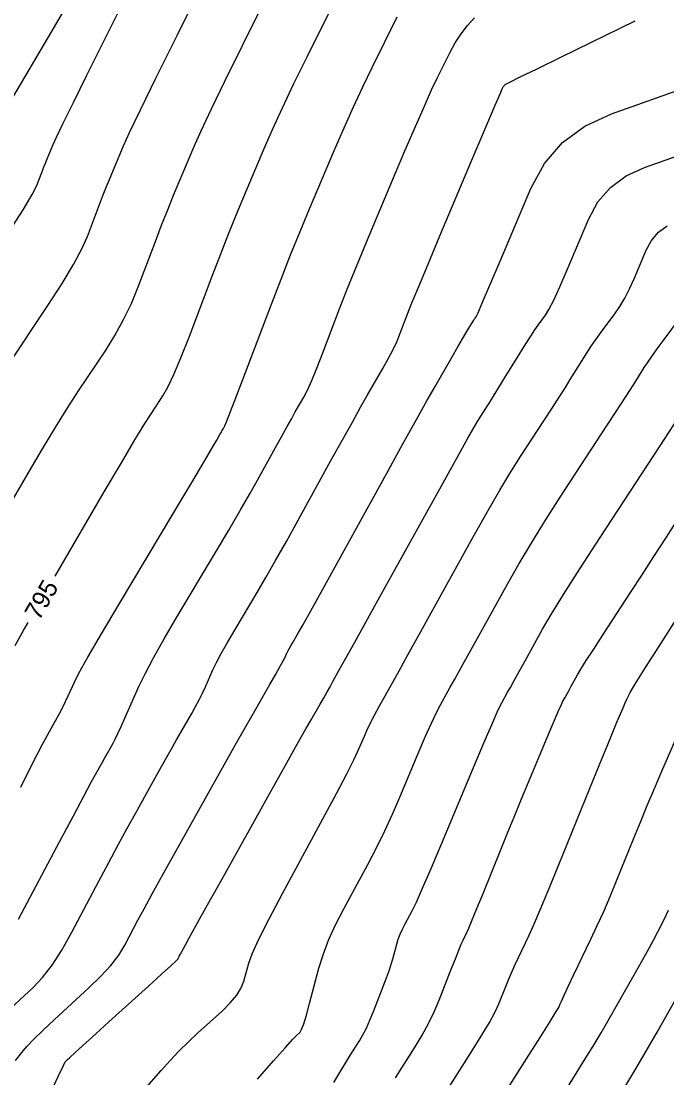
# Model space of a CAD drawing. Extents: x 2082232 to 2083549, y 592624 to 593832.
# Drawn here: x 2082854.13 to 2082879.29, y 593753.94 to 593795.14 of the extents above; entities that cross this region are included whole.
import ezdxf

# ---------------------------------------------------------------- set-up
doc = ezdxf.new("R2010")
doc.units = 0
doc.layers.add('DT_X_Contour_Major', color=7, linetype='Continuous')
doc.layers.add('DT_X_Contour_Minor', color=7, linetype='Continuous')

msp = doc.modelspace()

# ---------------------------------------------------------------- linework, layer by layer
at = {"layer": 'DT_X_Contour_Major'}
for points in [[(2082855.449, 593773.504), (2082857.365, 593776.783), (2082858.033, 593777.922), (2082858.56, 593778.81), (2082858.945, 593779.446), (2082859.188, 593779.832), (2082859.648, 593780.524), (2082859.841, 593780.863), (2082860.075, 593781.359), (2082860.351, 593782.013), (2082860.669, 593782.824), (2082861.57, 593785.199), (2082861.902, 593786.063), (2082862.222, 593786.877), (2082862.53, 593787.639), (2082862.826, 593788.351), (2082863.6, 593790.18), (2082863.922, 593790.917), (2082864.307, 593791.758), (2082864.757, 593792.703), (2082865.27, 593793.75), (2082866.723, 593796.683)], [(2082855.227, 593753.263), (2082855.567, 593753.985), (2082855.772, 593754.419), (2082855.84, 593754.565), (2082855.842, 593754.567), (2082855.853, 593754.577), (2082855.884, 593754.606), (2082855.936, 593754.654), (2082856.008, 593754.721), (2082856.228, 593754.924), (2082856.373, 593755.056), (2082856.641, 593755.3), (2082857.033, 593755.655), (2082857.548, 593756.122), (2082859.087, 593757.516), (2082859.593, 593757.974), (2082859.955, 593758.305), (2082860.173, 593758.508), (2082860.248, 593758.582), (2082860.255, 593758.611), (2082860.265, 593758.634), (2082860.288, 593758.68), (2082860.324, 593758.749), (2082860.374, 593758.842), (2082860.524, 593759.122), (2082860.659, 593759.365), (2082860.948, 593759.887), (2082861.393, 593760.686), (2082861.994, 593761.763), (2082863.802, 593765.005), (2082864.412, 593766.097), (2082864.885, 593766.943), (2082865.222, 593767.542), (2082865.422, 593767.894), (2082865.773, 593768.505), (2082865.903, 593768.734), (2082866.033, 593768.962), (2082866.162, 593769.19), (2082866.289, 593769.417), (2082866.626, 593770.023), (2082866.83, 593770.391), (2082867.19, 593771.04), (2082867.706, 593771.97), (2082868.377, 593773.182), (2082870.375, 593776.788), (2082871.04, 593777.986), (2082871.538, 593778.877), (2082871.869, 593779.461), (2082872.033, 593779.737), (2082872.246, 593780.063), (2082872.347, 593780.221), (2082872.49, 593780.448), (2082872.675, 593780.746), (2082872.901, 593781.113), (2082873.561, 593782.186), (2082873.791, 593782.556), (2082873.986, 593782.862), (2082874.147, 593783.104), (2082874.272, 593783.282), (2082874.56, 593783.671), (2082874.694, 593783.89), (2082874.878, 593784.258), (2082875.114, 593784.775), (2082875.4, 593785.439), (2082876.232, 593787.408), (2082876.603, 593788.088), (2082877.092, 593788.654), (2082877.698, 593789.104), (2082878.422, 593789.439), (2082880.51, 593790.178)], [(2082870.457, 593753.034), (2082871.652, 593754.912), (2082872.056, 593755.559), (2082872.373, 593756.094), (2082872.602, 593756.516), (2082872.745, 593756.825), (2082873.007, 593757.498), (2082873.112, 593757.758), (2082873.231, 593758.034), (2082873.362, 593758.326), (2082873.506, 593758.632), (2082873.909, 593759.471), (2082874.096, 593759.883), (2082874.357, 593760.489), (2082874.689, 593761.29), (2082875.095, 593762.284), (2082876.273, 593765.195), (2082876.671, 593766.177), (2082876.982, 593766.939), (2082877.205, 593767.481), (2082877.34, 593767.803), (2082877.584, 593768.369), (2082877.67, 593768.565), (2082877.745, 593768.729), (2082877.809, 593768.861), (2082877.863, 593768.962), (2082877.989, 593769.186), (2082878.131, 593769.416), (2082878.459, 593769.937), (2082878.974, 593770.749), (2082879.677, 593771.851)], [(2082853.896, 593770.797), (2082854.235, 593771.405), (2082854.396, 593771.687)]]:
    msp.add_lwpolyline(points, dxfattribs=at)
at = {"layer": 'DT_X_Contour_Minor'}
for points in [[(2082853.594, 593791.807), (2082854.305, 593793.02), (2082855.29, 593794.703), (2082858.28, 593799.817)], [(2082853.541, 593781.611), (2082855.165, 593784.056), (2082855.718, 593784.912), (2082856.16, 593785.645), (2082856.489, 593786.257), (2082856.708, 593786.746), (2082857.141, 593787.887), (2082857.301, 593788.303), (2082857.454, 593788.694), (2082857.603, 593789.061), (2082857.745, 593789.403), (2082858.117, 593790.282), (2082858.352, 593790.798), (2082858.777, 593791.687), (2082859.393, 593792.948), (2082860.2, 593794.581), (2082862.605, 593799.434)], [(2082852.785, 593774.757), (2082854.384, 593777.493), (2082854.958, 593778.464), (2082855.479, 593779.326), (2082855.948, 593780.078), (2082856.365, 593780.721), (2082857.406, 593782.29), (2082857.78, 593782.887), (2082858.118, 593783.502), (2082858.42, 593784.135), (2082858.688, 593784.785), (2082859.355, 593786.543), (2082859.601, 593787.183), (2082859.838, 593787.786), (2082860.066, 593788.35), (2082860.285, 593788.877), (2082860.858, 593790.231), (2082861.137, 593790.858), (2082861.542, 593791.722), (2082862.075, 593792.825), (2082862.735, 593794.166), (2082864.664, 593798.059)], [(2082853.657, 593786.936), (2082854.202, 593787.789), (2082854.559, 593788.379), (2082854.727, 593788.707), (2082854.927, 593789.232), (2082855, 593789.423), (2082855.071, 593789.603), (2082855.139, 593789.772), (2082855.205, 593789.929), (2082855.376, 593790.334), (2082855.506, 593790.616), (2082855.768, 593791.159), (2082856.162, 593791.962), (2082856.689, 593793.027), (2082858.268, 593796.214)], [(2082853.691, 593756.627), (2082854.612, 593757.477), (2082854.963, 593757.85), (2082855.328, 593758.33), (2082855.705, 593758.918), (2082856.094, 593759.613), (2082857.15, 593761.61), (2082857.537, 593762.336), (2082857.903, 593763.017), (2082858.249, 593763.652), (2082858.575, 593764.242), (2082859.418, 593765.753), (2082859.714, 593766.283), (2082859.97, 593766.738), (2082860.185, 593767.12), (2082860.36, 593767.426), (2082860.773, 593768.146), (2082860.923, 593768.413), (2082861.061, 593768.674), (2082861.188, 593768.931), (2082861.303, 593769.182), (2082861.596, 593769.845), (2082861.733, 593770.13), (2082861.922, 593770.488), (2082862.165, 593770.918), (2082862.46, 593771.421), (2082863.317, 593772.86), (2082863.659, 593773.441), (2082864.04, 593774.105), (2082864.46, 593774.851), (2082864.92, 593775.681), (2082866.199, 593778.004), (2082866.647, 593778.815), (2082867.032, 593779.508), (2082867.354, 593780.083), (2082867.613, 593780.538), (2082868.221, 593781.595), (2082868.434, 593781.978), (2082868.618, 593782.336), (2082868.773, 593782.667), (2082868.898, 593782.971), (2082869.193, 593783.749), (2082869.355, 593784.157), (2082869.617, 593784.797), (2082869.982, 593785.669), (2082870.447, 593786.773), (2082871.824, 593790.026), (2082872.276, 593791.095), (2082872.603, 593791.865), (2082872.802, 593792.335), (2082872.875, 593792.504), (2082872.901, 593792.556), (2082872.911, 593792.575), (2082872.923, 593792.593), (2082872.936, 593792.609), (2082872.95, 593792.625), (2082872.989, 593792.665), (2082873.137, 593792.743), (2082873.551, 593792.95), (2082874.231, 593793.284), (2082875.178, 593793.746), (2082878.058, 593795.148)], [(2082854.028, 593760.12), (2082855.624, 593763.138), (2082856.16, 593764.151), (2082856.572, 593764.926), (2082856.86, 593765.464), (2082857.024, 593765.765), (2082857.294, 593766.249), (2082857.389, 593766.419), (2082857.471, 593766.565), (2082857.54, 593766.687), (2082857.596, 593766.785), (2082857.728, 593767.016), (2082857.795, 593767.145), (2082857.898, 593767.36), (2082858.035, 593767.662), (2082858.208, 593768.049), (2082858.716, 593769.197), (2082858.952, 593769.691), (2082859.28, 593770.31), (2082859.7, 593771.056), (2082860.211, 593771.927), (2082861.696, 593774.419), (2082862.217, 593775.296), (2082862.663, 593776.059), (2082863.036, 593776.707), (2082863.336, 593777.241), (2082864.036, 593778.513), (2082864.281, 593778.957), (2082864.492, 593779.336), (2082864.668, 593779.651), (2082864.81, 593779.9), (2082865.143, 593780.479), (2082865.282, 593780.749), (2082865.452, 593781.127), (2082865.652, 593781.612), (2082865.882, 593782.203), (2082866.535, 593783.924), (2082866.804, 593784.619), (2082867.123, 593785.413), (2082867.49, 593786.306), (2082867.907, 593787.299), (2082869.082, 593790.077), (2082869.492, 593791.036), (2082869.838, 593791.829), (2082870.121, 593792.457), (2082870.34, 593792.92), (2082870.842, 593793.932), (2082871.042, 593794.3), (2082871.267, 593794.646), (2082871.517, 593794.97), (2082871.791, 593795.271)], [(2082854.115, 593765.272), (2082854.463, 593765.988), (2082854.743, 593766.545), (2082854.954, 593766.942), (2082855.426, 593767.789), (2082855.592, 593768.093), (2082855.737, 593768.367), (2082855.859, 593768.613), (2082855.96, 593768.83), (2082856.198, 593769.37), (2082856.376, 593769.713), (2082856.729, 593770.338), (2082857.258, 593771.244), (2082857.962, 593772.433), (2082860.076, 593775.977), (2082860.775, 593777.151), (2082861.287, 593778.013), (2082861.613, 593778.563), (2082861.751, 593778.801), (2082861.873, 593779.022), (2082861.915, 593779.099), (2082861.952, 593779.164), (2082861.982, 593779.219), (2082862.007, 593779.262), (2082862.065, 593779.362), (2082862.131, 593779.52), (2082862.287, 593779.918), (2082862.532, 593780.557), (2082862.866, 593781.435), (2082863.877, 593784.099), (2082864.254, 593785.081), (2082864.628, 593786.03), (2082864.999, 593786.944), (2082865.366, 593787.825), (2082866.341, 593790.128), (2082866.707, 593790.976), (2082867.073, 593791.794), (2082867.439, 593792.58), (2082867.805, 593793.335), (2082868.783, 593795.307)], [(2082853.901, 593754.616), (2082854.199, 593754.995), (2082854.359, 593755.177), (2082854.618, 593755.44), (2082854.974, 593755.784), (2082855.427, 593756.207), (2082856.768, 593757.445), (2082857.232, 593757.897), (2082857.619, 593758.324), (2082857.928, 593758.727), (2082858.16, 593759.105), (2082858.677, 593760.082), (2082858.913, 593760.522), (2082859.233, 593761.108), (2082859.637, 593761.84), (2082860.126, 593762.719), (2082861.542, 593765.258), (2082862.04, 593766.147), (2082862.469, 593766.912), (2082862.831, 593767.552), (2082863.125, 593768.068), (2082863.819, 593769.276), (2082864.05, 593769.68), (2082864.224, 593769.988), (2082864.34, 593770.2), (2082864.398, 593770.315), (2082864.477, 593770.493), (2082864.513, 593770.569), (2082864.564, 593770.665), (2082864.629, 593770.78), (2082864.708, 593770.915), (2082864.938, 593771.301), (2082865.101, 593771.586), (2082865.416, 593772.151), (2082865.884, 593772.996), (2082866.504, 593774.121), (2082868.362, 593777.495), (2082869.002, 593778.656), (2082869.532, 593779.61), (2082869.949, 593780.356), (2082870.255, 593780.895), (2082870.921, 593782.054), (2082871.147, 593782.446), (2082871.323, 593782.751), (2082871.451, 593782.969), (2082871.53, 593783.101), (2082871.675, 593783.337), (2082871.725, 593783.417), (2082871.765, 593783.48), (2082871.795, 593783.527), (2082871.816, 593783.557), (2082871.859, 593783.615), (2082871.929, 593783.766), (2082872.107, 593784.178), (2082872.394, 593784.849), (2082872.788, 593785.781), (2082873.984, 593788.611), (2082874.517, 593789.589), (2082875.219, 593790.402), (2082876.091, 593791.049), (2082877.132, 593791.53), (2082880.133, 593792.593)], [(2082858.642, 593753.152), (2082859.581, 593754.225), (2082859.934, 593754.617), (2082860.289, 593754.99), (2082860.644, 593755.343), (2082861.001, 593755.677), (2082861.954, 593756.54), (2082862.276, 593756.856), (2082862.525, 593757.157), (2082862.702, 593757.442), (2082862.807, 593757.711), (2082862.992, 593758.41), (2082863.126, 593758.776), (2082863.39, 593759.35), (2082863.785, 593760.133), (2082864.311, 593761.123), (2082865.885, 593764.042), (2082866.413, 593765.027), (2082866.817, 593765.794), (2082867.096, 593766.343), (2082867.251, 593766.674), (2082867.499, 593767.265), (2082867.605, 593767.503), (2082867.737, 593767.775), (2082867.896, 593768.081), (2082868.081, 593768.419), (2082868.609, 593769.368), (2082868.855, 593769.811), (2082869.198, 593770.428), (2082869.638, 593771.221), (2082870.174, 593772.189), (2082871.732, 593775.002), (2082872.286, 593775.991), (2082872.78, 593776.846), (2082873.213, 593777.569), (2082873.585, 593778.159), (2082874.497, 593779.554), (2082874.817, 593780.047), (2082875.096, 593780.479), (2082875.332, 593780.851), (2082875.525, 593781.161), (2082875.984, 593781.907), (2082876.16, 593782.186), (2082876.342, 593782.462), (2082876.532, 593782.736), (2082876.728, 593783.007), (2082877.261, 593783.726), (2082877.458, 593784.014), (2082877.649, 593784.339), (2082877.834, 593784.7), (2082878.012, 593785.097), (2082878.481, 593786.205), (2082878.689, 593786.588), (2082878.964, 593786.906), (2082879.305, 593787.159)], [(2082863.334, 593753.883), (2082863.959, 593754.596), (2082864.421, 593755.118), (2082864.718, 593755.45), (2082864.852, 593755.593), (2082864.992, 593755.719), (2082865.055, 593755.825), (2082865.138, 593756.047), (2082865.242, 593756.385), (2082865.367, 593756.84), (2082865.728, 593758.209), (2082865.89, 593758.739), (2082866.106, 593759.303), (2082866.375, 593759.9), (2082866.698, 593760.531), (2082867.63, 593762.259), (2082867.97, 593762.909), (2082868.293, 593763.563), (2082868.598, 593764.22), (2082868.885, 593764.882), (2082869.626, 593766.651), (2082869.887, 593767.263), (2082870.114, 593767.773), (2082870.308, 593768.182), (2082870.467, 593768.488), (2082870.846, 593769.169), (2082871.023, 593769.488), (2082871.269, 593769.931), (2082871.585, 593770.501), (2082871.97, 593771.196), (2082873.09, 593773.217), (2082873.533, 593773.995), (2082874.021, 593774.816), (2082874.556, 593775.677), (2082875.137, 593776.581), (2082876.747, 593779.046), (2082877.288, 593779.874), (2082877.701, 593780.511), (2082877.988, 593780.956), (2082878.149, 593781.209), (2082878.407, 593781.629), (2082878.528, 593781.816), (2082878.698, 593782.062), (2082878.917, 593782.368), (2082879.185, 593782.732), (2082879.963, 593783.782)], [(2082866.304, 593753.754), (2082866.582, 593754.216), (2082866.801, 593754.576), (2082866.961, 593754.833), (2082867.311, 593755.383), (2082867.444, 593755.609), (2082867.579, 593755.875), (2082867.717, 593756.18), (2082867.858, 593756.525), (2082868.238, 593757.499), (2082868.369, 593757.843), (2082868.478, 593758.144), (2082868.564, 593758.404), (2082868.627, 593758.621), (2082868.764, 593759.144), (2082868.823, 593759.341), (2082868.896, 593759.539), (2082868.984, 593759.738), (2082869.085, 593759.939), (2082869.375, 593760.476), (2082869.528, 593760.791), (2082869.769, 593761.331), (2082870.1, 593762.097), (2082870.518, 593763.089), (2082871.754, 593766.036), (2082872.17, 593767.023), (2082872.492, 593767.772), (2082872.719, 593768.283), (2082872.853, 593768.557), (2082873.083, 593768.971), (2082873.191, 593769.164), (2082873.341, 593769.434), (2082873.533, 593769.78), (2082873.767, 593770.203), (2082874.447, 593771.431), (2082874.779, 593772), (2082875.263, 593772.785), (2082875.9, 593773.786), (2082876.689, 593775.003), (2082878.998, 593778.537), (2082879.758, 593779.701)], [(2082868.709, 593753.934), (2082869.481, 593755.147), (2082869.757, 593755.602), (2082870.004, 593756.057), (2082870.223, 593756.511), (2082870.414, 593756.965), (2082870.886, 593758.174), (2082871.048, 593758.584), (2082871.178, 593758.91), (2082871.278, 593759.149), (2082871.347, 593759.304), (2082871.49, 593759.601), (2082871.57, 593759.78), (2082871.702, 593760.094), (2082871.887, 593760.542), (2082872.124, 593761.126), (2082872.826, 593762.861), (2082873.091, 593763.512), (2082873.358, 593764.164), (2082873.628, 593764.816), (2082873.901, 593765.469), (2082874.63, 593767.21), (2082874.874, 593767.788), (2082875.056, 593768.217), (2082875.178, 593768.496), (2082875.239, 593768.626), (2082875.321, 593768.773), (2082875.359, 593768.841), (2082875.412, 593768.937), (2082875.48, 593769.06), (2082875.563, 593769.21), (2082875.805, 593769.646), (2082875.935, 593769.867), (2082876.146, 593770.205), (2082876.436, 593770.658), (2082876.806, 593771.228), (2082877.899, 593772.9), (2082878.324, 593773.555), (2082878.782, 593774.263), (2082879.272, 593775.025), (2082879.794, 593775.841)], [(2082872.205, 593752.135), (2082873.822, 593754.676), (2082874.355, 593755.517), (2082874.741, 593756.132), (2082874.981, 593756.521), (2082875.075, 593756.685), (2082875.128, 593756.823), (2082875.177, 593756.932), (2082875.283, 593757.159), (2082875.446, 593757.502), (2082875.665, 593757.961), (2082876.328, 593759.342), (2082876.577, 593759.873), (2082876.827, 593760.429), (2082877.077, 593761.012), (2082877.328, 593761.621), (2082877.999, 593763.278), (2082878.256, 593763.908), (2082878.524, 593764.553), (2082878.803, 593765.213), (2082879.093, 593765.889), (2082879.88, 593767.713)], [(2082875.309, 593753.39), (2082876.11, 593754.68), (2082876.413, 593755.176), (2082876.723, 593755.695), (2082877.04, 593756.238), (2082877.364, 593756.805), (2082878.235, 593758.348), (2082878.531, 593758.876), (2082878.766, 593759.302), (2082878.94, 593759.627), (2082879.053, 593759.85), (2082879.274, 593760.31), (2082879.354, 593760.479)], [(2082877.466, 593753.276), (2082878, 593754.162), (2082878.482, 593754.978), (2082878.911, 593755.725), (2082879.983, 593757.625)]]:
    msp.add_lwpolyline(points, dxfattribs=at)

# ---------------------------------------------------------------- texts
at = {"layer": 'DT_X_Contour_Major'}
msp.add_text('795', height=0.7, rotation=59.9317, dxfattribs=at).set_placement((2082854.824, 593771.732))

doc.saveas('drawing.dxf')
